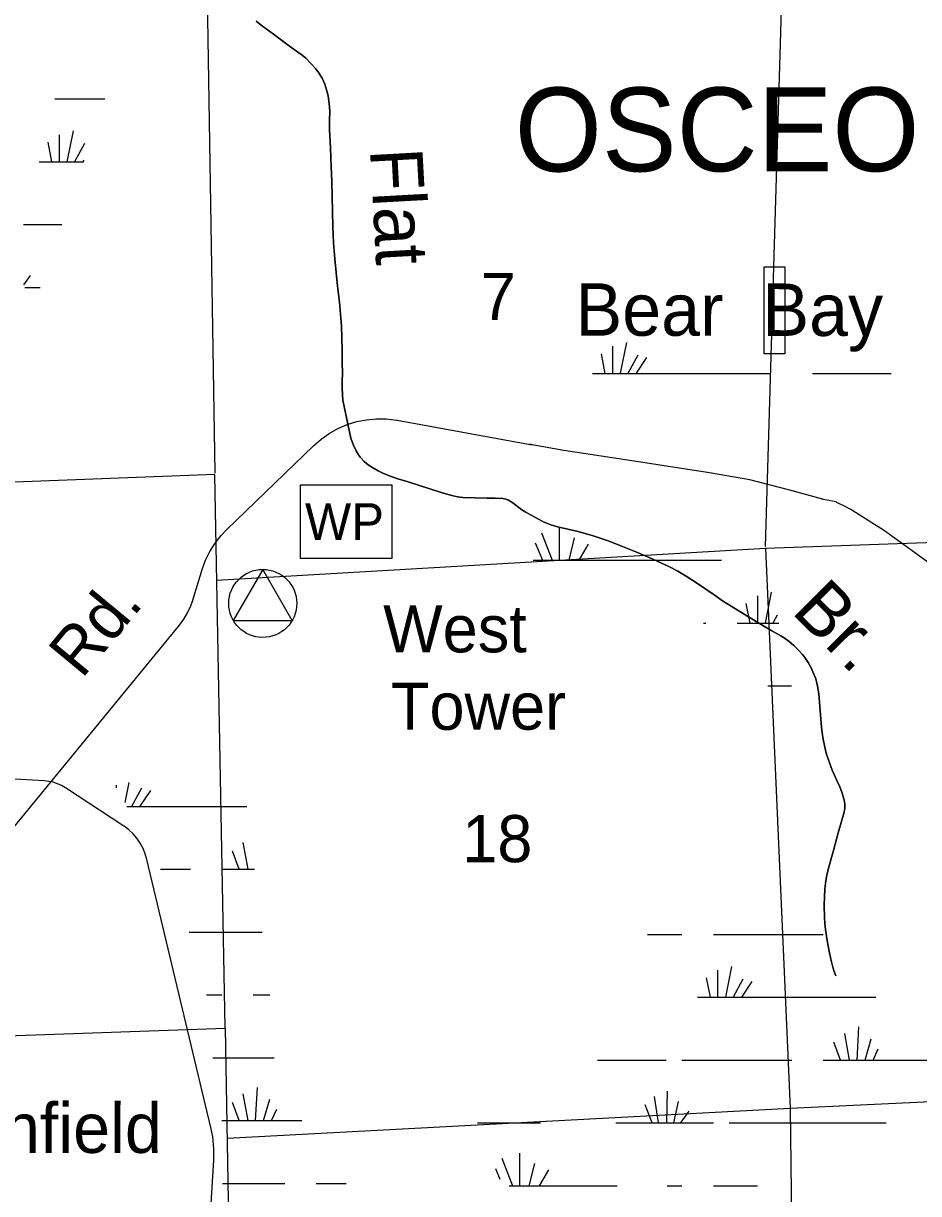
# Model space of a CAD drawing. Extents: x 2480962 to 2688785, y 277103 to 599240.
# Drawn here: x 2579045 to 2587590, y 480188 to 491360 of the extents above; entities that cross this region are included whole.
import ezdxf

# ---------------------------------------------------------------- set-up
doc = ezdxf.new("R2010")
doc.units = 0
for name, color, linetype in [('Communities and Subdivisions Names without Post Office', 7, 'Continuous'), ('Culture', 7, 'Continuous'), ('Culture Text', 7, 'Continuous'), ('Level 31', 7, 'Continuous'), ('Level 42', 7, 'Continuous'), ('Level 44', 7, 'Continuous'), ('Local Roads Improved', 7, 'Continuous'), ('Local Roads Related Text', 7, 'Continuous'), ('Narrow River Creek and Branch and Slough', 7, 'Continuous'), ('Section Lines', 7, 'Continuous'), ('Section Numbers', 7, 'Continuous'), ('Swamps', 7, 'Continuous'), ('Swamps Text', 7, 'Continuous'), ('Township and Range lines', 7, 'Continuous')]:
    doc.layers.add(name, color=color, linetype=linetype)

msp = doc.modelspace()

# ---------------------------------------------------------------- linework, layer by layer
at = {"layer": 'Culture'}
for points in [[(2581689.786, 486953.56), (2582562.815, 486953.56), (2582562.815, 486252.219), (2581689.786, 486252.219)], [(2581048.65, 485660.92), (2581610.84, 485660.592), (2581329.65, 486147.626)]]:
    msp.add_lwpolyline(points, close=True, dxfattribs=at)
msp.add_circle((2581329.651, 485822.627), 325, dxfattribs=at)
at = {"layer": 'Level 31'}
for points in [[(2582169.828, 487400.679), (2582093.778, 487763.712), (2582087.254, 487874.574), (2582087.838, 487945.817), (2582090.158, 488017.117), (2582088.659, 488127.912), (2582086.458, 488238.708), (2582084.425, 488353.498), (2582081.003, 488468.236), (2582076.064, 488544.625), (2582060.827, 488697.491), (2582044.541, 488850.178), (2582031.615, 488981.873), (2582019.004, 489113.615), (2582006.371, 489266.343), (2581998.046, 489419.349), (2581995.429, 489564.44), (2581993.199, 489709.529), (2581988.393, 489851.944), (2581983.159, 489994.341), (2581975.159, 490171.009), (2581966.69, 490347.652), (2581967.278, 490434.732), (2581969.065, 490521.85), (2581964.603, 490595.131), (2581953.442, 490667.734), (2581942.221, 490715.828), (2581922.486, 490779.646), (2581910.425, 490809.814), (2581896.251, 490838.44), (2581862.109, 490892.06), (2581835.495, 490925.921), (2581790.007, 490978.431), (2581741.767, 491026.829), (2581706.508, 491055.64), (2581620.926, 491117.561), (2581535.347, 491179.357), (2581430.834, 491256.419), (2581326.677, 491334.093), (2581267.493, 491382.033)], [(2581267.493, 491382.033), (2581326.677, 491334.093), (2581430.834, 491256.419), (2581535.347, 491179.357), (2581620.926, 491117.561), (2581706.508, 491055.64), (2581741.767, 491026.829), (2581790.007, 490978.431), (2581835.495, 490925.921), (2581862.109, 490892.06), (2581896.251, 490838.44), (2581910.425, 490809.814), (2581922.486, 490779.646), (2581942.221, 490715.828), (2581953.442, 490667.734), (2581964.603, 490595.131), (2581969.065, 490521.85), (2581967.278, 490434.732), (2581966.69, 490347.652), (2581975.159, 490171.009), (2581983.159, 489994.341), (2581988.393, 489851.944), (2581993.199, 489709.529), (2581995.429, 489564.44), (2581998.046, 489419.349), (2582006.371, 489266.343), (2582019.004, 489113.615), (2582031.615, 488981.873), (2582044.541, 488850.178), (2582060.827, 488697.491), (2582076.064, 488544.625), (2582081.003, 488468.236), (2582084.425, 488353.498), (2582086.458, 488238.708), (2582088.659, 488127.912), (2582090.158, 488017.117), (2582087.838, 487945.817), (2582087.254, 487874.574), (2582093.778, 487763.712), (2582169.828, 487400.679)], [(2586799.318, 482266.462), (2586785.407, 482308.443), (2586771.495, 482350.424), (2586760.684, 482387.909), (2586752.1, 482426.008), (2586737.244, 482502.883), (2586718.101, 482605.211), (2586702.111, 482708.1), (2586695.377, 482766.228), (2586691.099, 482824.585), (2586688.996, 482941.528), (2586691.63, 483019.293), (2586696.739, 483097.323), (2586705.206, 483175.245), (2586713.609, 483226.741), (2586729.31, 483294.372), (2586776.659, 483464.083), (2586824.042, 483633.761), (2586851.477, 483731.867), (2586878.892, 483829.972), (2586885.425, 483867.781), (2586885.082, 483906.197), (2586881.712, 483931.999), (2586874.119, 483966.466), (2586860.031, 484012.208), (2586837.86, 484072.032), (2586811.351, 484131.752), (2586783.247, 484189.604), (2586766.541, 484229.131), (2586736.177, 484310.699), (2586708.823, 484393.277), (2586694.166, 484449.541), (2586677.042, 484544.016), (2586664.581, 484639.023), (2586653.743, 484759.423), (2586645.708, 484880.143), (2586638.075, 484960.494), (2586626.338, 485031.665), (2586607.944, 485101.338), (2586591.806, 485147.07), (2586565.258, 485207.285), (2586537.024, 485258.503), (2586504.886, 485306.007), (2586481.359, 485335.833), (2586447.452, 485373.573), (2586397.882, 485420.785), (2586353.325, 485458.499), (2586307.214, 485493.011), (2586274.795, 485513.662), (2586189.306, 485562.206), (2586104.074, 485610.999), (2585951.563, 485702.777), (2585799.788, 485795.756), (2585718.704, 485848.284), (2585639.171, 485903.16), (2585480.699, 486014.006), (2585372.237, 486083.943), (2585293.171, 486129.036), (2585212.326, 486170.612), (2585047.173, 486247.233), (2584890.952, 486315.465), (2584733.335, 486379.742), (2584626.844, 486419.439), (2584483.965, 486466.478), (2584339.992, 486509.501), (2584242.415, 486532.967), (2584144.256, 486554.488), (2584079.995, 486573.637), (2584016.52, 486599.744), (2583955.186, 486630.397), (2583834.876, 486696.081), (2583804.21, 486715.145), (2583774.764, 486737.522), (2583716.599, 486783.684), (2583676.003, 486808.651), (2583651.35, 486818.509), (2583621.365, 486824.346), (2583547.375, 486826.731), (2583473.361, 486827.079), (2583357.044, 486829.597), (2583240.746, 486833.633), (2583188.05, 486839.856), (2583136.114, 486851.595), (2583033.84, 486882.85), (2582924.877, 486917.927), (2582816.015, 486952.989), (2582717.821, 486983.076), (2582619.498, 487012.939), (2582547.05, 487037.23), (2582476.452, 487065.729), (2582430.484, 487087.926), (2582370.641, 487122.53), (2582337.223, 487145.3), (2582297.97, 487178.094), (2582264.09, 487215.186), (2582244.361, 487241.935), (2582221.463, 487279.68), (2582196.701, 487332.873), (2582183.265, 487366.776), (2582169.828, 487400.679)]]:
    msp.add_lwpolyline(points, dxfattribs=at)
msp.add_lwpolyline([(2586115.671, 489035.567), (2586313.21, 489035.567), (2586313.21, 488205.447), (2586115.671, 488205.447)], close=True, dxfattribs=at)
at = {"layer": 'Local Roads Improved'}
for p, q in [((2582612.753, 487570.635), (2583901.131, 487335.123)), ((2580984.158, 486524.95), (2581814.138, 487328.62)), ((2583894.153, 487339.062), (2583879.103, 487341.895)), ((2586803.849, 486791.401), (2586663.605, 486817.797)), ((2587882.19, 486069.063), (2587263.417, 486515.256)), ((2580658.729, 485845.313), (2580752.426, 486147.789)), ((2576859.039, 481132.754), (2580534.323, 485614.108)), ((2579242.909, 484128.546), (2577841.61, 484210.255)), ((2579994.609, 483703.836), (2579447.201, 484061.228)), ((2580834.667, 480817.797), (2580224.073, 483377.798)), ((2580728.347, 478250.507), (2580861.959, 480506.657))]:
    msp.add_line(p, q, dxfattribs=at)
for points in [[(2581814.138, 487328.62), (2581886.118, 487391.362), (2581964.262, 487446.235), (2582047.713, 487492.64), (2582135.557, 487530.068), (2582226.833, 487558.108), (2582320.54, 487576.454), (2582415.651, 487584.904), (2582511.124, 487583.367), (2582605.913, 487571.858), (2582612.753, 487570.635)], [(2586684.681, 486813.83), (2586360.882, 486903.393), (2585980.539, 487003.155), (2585593.961, 487068.624), (2584873.804, 487180.856), (2584203.527, 487283.736), (2583901.131, 487335.123)], [(2587263.417, 486515.256), (2586989.38, 486691.435), (2586943.8, 486719.179), (2586890.294, 486746.923), (2586808.253, 486786.484), (2586803.849, 486791.401)], [(2580752.426, 486147.789), (2580784.707, 486235.473), (2580825.978, 486319.303), (2580875.784, 486398.36), (2580933.582, 486471.778), (2580984.158, 486524.95)], [(2580534.323, 485614.108), (2580576.737, 485671.729), (2580612.895, 485733.468), (2580642.403, 485798.648), (2580658.729, 485845.313)], [(2579447.201, 484061.228), (2579409.342, 484083.208), (2579369.393, 484101.111), (2579327.793, 484114.74), (2579284.995, 484123.946), (2579242.909, 484128.546)], [(2580224.073, 483377.798), (2580208.141, 483431.877), (2580186.644, 483483.995), (2580159.816, 483533.58), (2580127.952, 483580.089), (2580091.401, 483623.014), (2580050.564, 483661.882), (2580005.888, 483696.268), (2579994.609, 483703.836)], [(2580861.959, 480506.657), (2580862.719, 480618.524), (2580851.781, 480729.858), (2580834.667, 480817.797)]]:
    msp.add_lwpolyline(points, dxfattribs=at)
at = {"layer": 'Narrow River Creek and Branch and Slough'}
for points in [[(2582169.828, 487400.679), (2582093.778, 487763.712), (2582087.254, 487874.574), (2582087.838, 487945.817), (2582090.158, 488017.117), (2582088.659, 488127.912), (2582086.458, 488238.708), (2582084.425, 488353.498), (2582081.003, 488468.236), (2582076.064, 488544.625), (2582060.827, 488697.491), (2582044.541, 488850.178), (2582031.615, 488981.873), (2582019.004, 489113.615), (2582006.371, 489266.343), (2581998.046, 489419.349), (2581995.429, 489564.44), (2581993.199, 489709.529), (2581988.393, 489851.944), (2581983.159, 489994.341), (2581975.159, 490171.009), (2581966.69, 490347.652), (2581967.278, 490434.732), (2581969.065, 490521.85), (2581964.603, 490595.131), (2581953.442, 490667.734), (2581942.221, 490715.828), (2581922.486, 490779.646), (2581910.425, 490809.814), (2581896.251, 490838.44), (2581862.109, 490892.06), (2581835.495, 490925.921), (2581790.007, 490978.431), (2581741.767, 491026.829), (2581706.508, 491055.64), (2581620.926, 491117.561), (2581535.347, 491179.357), (2581430.834, 491256.419), (2581326.677, 491334.093), (2581267.493, 491382.033)], [(2582169.828, 487400.679), (2582183.265, 487366.776), (2582196.701, 487332.873), (2582221.463, 487279.68), (2582244.361, 487241.935), (2582264.09, 487215.186), (2582297.97, 487178.094), (2582337.223, 487145.3), (2582370.641, 487122.53), (2582430.484, 487087.926), (2582476.452, 487065.729), (2582547.05, 487037.23), (2582619.498, 487012.939), (2582717.821, 486983.076), (2582816.015, 486952.989), (2582924.877, 486917.927), (2583033.84, 486882.85), (2583136.114, 486851.595), (2583188.05, 486839.856), (2583240.746, 486833.633), (2583357.044, 486829.597), (2583473.361, 486827.079), (2583547.375, 486826.731), (2583621.365, 486824.346), (2583651.35, 486818.509), (2583676.003, 486808.651), (2583716.599, 486783.684), (2583774.764, 486737.522), (2583804.21, 486715.145), (2583834.876, 486696.081), (2583955.186, 486630.397), (2584016.52, 486599.744), (2584079.995, 486573.637), (2584144.256, 486554.488), (2584242.415, 486532.967), (2584339.992, 486509.501), (2584483.965, 486466.478), (2584626.844, 486419.439), (2584733.335, 486379.742), (2584890.952, 486315.465), (2585047.173, 486247.233), (2585212.326, 486170.612), (2585293.171, 486129.036), (2585372.237, 486083.943), (2585480.699, 486014.006), (2585639.171, 485903.16), (2585718.704, 485848.284), (2585799.788, 485795.756), (2585951.563, 485702.777), (2586104.074, 485610.999), (2586189.306, 485562.206), (2586274.795, 485513.662), (2586307.214, 485493.011), (2586353.325, 485458.499), (2586397.882, 485420.785), (2586447.452, 485373.573), (2586481.359, 485335.833), (2586504.886, 485306.007), (2586537.024, 485258.503), (2586565.258, 485207.285), (2586591.806, 485147.07), (2586607.944, 485101.338), (2586626.338, 485031.665), (2586638.075, 484960.494), (2586645.708, 484880.143), (2586653.743, 484759.423), (2586664.581, 484639.023), (2586677.042, 484544.016), (2586694.166, 484449.541), (2586708.823, 484393.277), (2586736.177, 484310.699), (2586766.541, 484229.131), (2586783.247, 484189.604), (2586811.351, 484131.752), (2586837.86, 484072.032), (2586860.031, 484012.208), (2586874.119, 483966.466), (2586881.712, 483931.999), (2586885.082, 483906.197), (2586885.425, 483867.781), (2586878.892, 483829.972), (2586851.477, 483731.867), (2586824.042, 483633.761), (2586776.659, 483464.083), (2586729.31, 483294.372), (2586713.609, 483226.741), (2586705.206, 483175.245), (2586696.739, 483097.323), (2586691.63, 483019.293), (2586688.996, 482941.528), (2586691.099, 482824.585), (2586695.377, 482766.228), (2586702.111, 482708.1), (2586718.101, 482605.211), (2586737.244, 482502.883), (2586752.1, 482426.008), (2586760.684, 482387.909), (2586771.495, 482350.424), (2586785.407, 482308.443), (2586799.318, 482266.462)], [(2586799.318, 482266.462), (2586785.407, 482308.443), (2586771.495, 482350.424), (2586760.684, 482387.909), (2586752.1, 482426.008), (2586737.244, 482502.883), (2586718.101, 482605.211), (2586702.111, 482708.1), (2586695.377, 482766.228), (2586691.099, 482824.585), (2586688.996, 482941.528), (2586691.63, 483019.293), (2586696.739, 483097.323), (2586705.206, 483175.245), (2586713.609, 483226.741), (2586729.31, 483294.372), (2586776.659, 483464.083), (2586824.042, 483633.761), (2586851.477, 483731.867), (2586878.892, 483829.972), (2586885.425, 483867.781), (2586885.082, 483906.197), (2586881.712, 483931.999), (2586874.119, 483966.466), (2586860.031, 484012.208), (2586837.86, 484072.032), (2586811.351, 484131.752), (2586783.247, 484189.604), (2586766.541, 484229.131), (2586736.177, 484310.699), (2586708.823, 484393.277), (2586694.166, 484449.541), (2586677.042, 484544.016), (2586664.581, 484639.023), (2586653.743, 484759.423), (2586645.708, 484880.143), (2586638.075, 484960.494), (2586626.338, 485031.665), (2586607.944, 485101.338), (2586591.806, 485147.07), (2586565.258, 485207.285), (2586537.024, 485258.503), (2586504.886, 485306.007), (2586481.359, 485335.833), (2586447.452, 485373.573), (2586397.882, 485420.785), (2586353.325, 485458.499), (2586307.214, 485493.011), (2586274.795, 485513.662), (2586189.306, 485562.206), (2586104.074, 485610.999), (2585951.563, 485702.777), (2585799.788, 485795.756), (2585718.704, 485848.284), (2585639.171, 485903.16), (2585480.699, 486014.006), (2585372.237, 486083.943), (2585293.171, 486129.036), (2585212.326, 486170.612), (2585047.173, 486247.233), (2584890.952, 486315.465), (2584733.335, 486379.742), (2584626.844, 486419.439), (2584483.965, 486466.478), (2584339.992, 486509.501), (2584242.415, 486532.967), (2584144.256, 486554.488), (2584079.995, 486573.637), (2584016.52, 486599.744), (2583955.186, 486630.397), (2583834.876, 486696.081), (2583804.21, 486715.145), (2583774.764, 486737.522), (2583716.599, 486783.684), (2583676.003, 486808.651), (2583651.35, 486818.509), (2583621.365, 486824.346), (2583547.375, 486826.731), (2583473.361, 486827.079), (2583357.044, 486829.597), (2583240.746, 486833.633), (2583188.05, 486839.856), (2583136.114, 486851.595), (2583033.84, 486882.85), (2582924.877, 486917.927), (2582816.015, 486952.989), (2582717.821, 486983.076), (2582619.498, 487012.939), (2582547.05, 487037.23), (2582476.452, 487065.729), (2582430.484, 487087.926), (2582370.641, 487122.53), (2582337.223, 487145.3), (2582297.97, 487178.094), (2582264.09, 487215.186), (2582244.361, 487241.935), (2582221.463, 487279.68), (2582196.701, 487332.873), (2582183.265, 487366.776), (2582169.828, 487400.679)]]:
    msp.add_lwpolyline(points, dxfattribs=at)
at = {"layer": 'Section Lines'}
for p, q in [((2586281.142, 491601.905), (2586124.469, 486366.049)), ((2580871.562, 487053.032), (2575602.643, 486849.702)), ((2591487.493, 486538.84), (2586128.344, 486346.264)), ((2586128.344, 486346.264), (2580891.548, 486041.449)), ((2586128.344, 486346.264), (2586362.962, 481005.149)), ((2575602.135, 481582.683), (2580969.366, 481767.568)), ((2586362.962, 481005.149), (2591761.186, 481254.646)), ((2580989.096, 480715.894), (2586362.962, 481005.149)), ((2586362.962, 481005.149), (2586426.563, 475729.218)), ((2583380.954, 480862.617), (2583980.953, 480862.627))]:
    msp.add_line(p, q, dxfattribs=at)
at = {"layer": 'Swamps'}
for p, q in [((2579518.811, 490333.545), (2579459.873, 490038.842)), ((2579277.166, 490224.801), (2579314.378, 490038.757)), ((2579385.906, 490297.297), (2579385.909, 490038.736)), ((2584559.44, 488205.215), (2584596.651, 488019.171)), ((2584668.18, 488277.711), (2584668.183, 488019.15)), ((2584801.084, 488313.959), (2584742.147, 488019.256)), ((2584909.825, 488193.139), (2584815.82, 488018.552)), ((2584994.402, 488168.976), (2584895.084, 488019.995)), ((2584477.238, 488019.147), (2586177.233, 488019.174)), ((2586577.232, 488019.18), (2587327.231, 488019.192)), ((2584158.663, 486546.275), (2584158.666, 486235.272)), ((2583989.512, 486497.943), (2584092.533, 486235.271)), ((2584303.651, 486449.62), (2584250.041, 486235.172)), ((2583929.102, 486401.285), (2583999.915, 486235.269)), ((2584436.556, 486389.211), (2584346.838, 486235.404)), ((2583910.008, 486235.268), (2585260.005, 486235.29)), ((2585260.005, 486235.29), (2585710.004, 486235.297)), ((2586050.953, 485893.865), (2586050.956, 485635.304)), ((2586183.857, 485930.113), (2586124.92, 485635.411)), ((2585942.213, 485821.37), (2585979.424, 485635.325)), ((2580172.3, 484059.198), (2580078.294, 483884.611)), ((2580256.876, 484035.034), (2580157.558, 483886.054)), ((2581190.224, 483285.312), (2581143.969, 483539.693)), ((2581105.151, 483285.4), (2581039.678, 483457.264)), ((2585630.927, 482662.647), (2586680.924, 482662.664)), ((2585671.877, 482321.211), (2585671.88, 482062.65)), ((2585804.781, 482357.459), (2585745.844, 482062.756)), ((2585563.137, 482248.715), (2585600.348, 482062.671)), ((2585913.522, 482236.639), (2585819.516, 482062.052)), ((2585998.098, 482212.476), (2585898.78, 482063.496)), ((2585480.934, 482062.647), (2587180.93, 482062.674)), ((2587002.446, 481462.705), (2587019.682, 481778.779)), ((2586846.373, 481462.842), (2586780.9, 481634.706)), ((2586931.446, 481462.754), (2586885.192, 481717.135)), ((2587079.132, 481462.885), (2587137.364, 481666.704)), ((2587155.728, 481462.808), (2587204.611, 481571.44)), ((2584880.943, 481462.639), (2585180.942, 481462.644)), ((2585330.942, 481462.647), (2586380.939, 481462.663)), ((2581261.253, 480885.272), (2581278.489, 481201.345)), ((2585187.113, 480862.665), (2585192.841, 481166.378)), ((2581105.179, 480885.408), (2581039.707, 481057.273)), ((2581190.253, 480885.321), (2581143.998, 481139.701)), ((2581337.939, 480885.451), (2581396.171, 481089.27)), ((2585108.952, 480862.709), (2585069.558, 481115.943)), ((2585254.212, 480862.457), (2585297.097, 481068.308)), ((2581414.535, 480885.374), (2581463.418, 480994.007)), ((2585046.63, 480863.631), (2584980.559, 481036.424)), ((2585316.408, 480862.15), (2585400.185, 480975.851)), ((2584699.677, 480862.638), (2584880.95, 480862.641)), ((2584880.95, 480862.641), (2585630.948, 480862.653)), ((2585780.948, 480862.656), (2587280.943, 480862.68)), ((2583779.616, 480573.629), (2583779.619, 480262.626)), ((2583924.603, 480476.973), (2583870.994, 480262.526)), ((2584057.509, 480416.565), (2583967.791, 480262.758)), ((2585190.81, 480262.648), (2585330.956, 480262.651))]:
    msp.add_line(p, q, dxfattribs=at)
for points in [[(2579344.956, 490638.733), (2579823.057, 490638.741)], [(2579627.552, 490212.725), (2579533.546, 490038.138)], [(2579194.964, 490038.733), (2579617.526, 490038.739)], [(2579623.105, 490055.024), (2579612.81, 490039.581)], [(2579044.972, 489438.732), (2579411.996, 489438.738)], [(2579048.684, 488863), (2579114.215, 488951.937)], [(2579058.133, 488838.735), (2579206.464, 488838.737)], [(2585535.728, 485635.296), (2585560.011, 485635.297)], [(2585860.01, 485635.301), (2586255.004, 485635.308)], [(2586239.529, 485710.735), (2586198.592, 485634.707)], [(2586151.417, 485035.308), (2586378.108, 485035.312)], [(2579930.655, 484088.638), (2579930.655, 484063.514)], [(2580050.116, 484112.8), (2580012.058, 483922.494)], [(2580033.579, 483885.21), (2581179.03, 483885.228)], [(2580353.274, 483285.217), (2580639.717, 483285.222)], [(2580939.716, 483285.226), (2581251.659, 483285.231)], [(2580626.549, 482685.223), (2581324.095, 482685.235)], [(2585001.902, 482662.637), (2585330.928, 482662.642)], [(2580792.218, 482085.228), (2580939.73, 482085.231)], [(2581239.73, 482085.235), (2581396.531, 482085.238)], [(2580852.288, 481485.231), (2581439.736, 481485.241)], [(2584525.771, 481462.634), (2584880.943, 481462.639)], [(2586680.938, 481462.668), (2587704.801, 481462.685)], [(2580939.745, 480885.235), (2581704.31, 480885.247)], [(2583610.465, 480525.297), (2583713.486, 480262.625)], [(2583550.055, 480428.638), (2583593.744, 480326.213)], [(2580946.716, 480285.237), (2581539.75, 480285.246)], [(2581839.75, 480285.251), (2582125.19, 480285.256)], [(2583682.331, 480262.624), (2584714.129, 480262.641)], [(2585630.955, 480262.656), (2586052.904, 480262.662)]]:
    msp.add_lwpolyline(points, dxfattribs=at)
at = {"layer": 'Township and Range lines'}
for p, q in [((2580786.911, 492353.001), (2580871.377, 487065.061)), ((2580867.717, 487051.774), (2580969.293, 481769.682)), ((2580969.366, 481767.568), (2581068.249, 476496.757))]:
    msp.add_line(p, q, dxfattribs=at)

# ---------------------------------------------------------------- texts
at = {"layer": 'Communities and Subdivisions Names without Post Office'}
msp.add_text('Greenfield', height=475, rotation=359.9502333, dxfattribs=at).set_placement((2577436.564, 480578.769))
at = {"layer": 'Culture'}
msp.add_text('WP', height=350, dxfattribs=at).set_placement((2581732.681, 486429.501))
at = {"layer": 'Culture Text'}
for s, p in [('West', (2582479.38, 485354.537)), ('Tower', (2582553.797, 484615.692))]:
    msp.add_text(s, height=450, rotation=0.0515222, dxfattribs=at).set_placement(p)
at = {"layer": 'Level 42'}
for s, rotation, p in [('Flat', 273.1513861, (2582352.681, 490157.431)), ('Br.', 314.85945, (2586366.548, 485738.874))]:
    msp.add_text(s, height=500, rotation=rotation, dxfattribs=at).set_placement(p)
at = {"layer": 'Level 44'}
msp.add_text('OSCEOLA', height=800, rotation=0.0288417, dxfattribs=at).set_placement((2583735.163, 489947.027))
at = {"layer": 'Local Roads Related Text'}
msp.add_text('Rd.', height=450, rotation=50.3565222, dxfattribs=at).set_placement((2579602.373, 485094.591))
at = {"layer": 'Section Numbers'}
for s, rotation, p in [('7', 359.9794111, (2583410.06, 488526.966)), ('18', 359.9794194, (2583234.19, 483352.216))]:
    msp.add_text(s, height=450, rotation=rotation, dxfattribs=at).set_placement(p)
at = {"layer": 'Swamps Text'}
msp.add_text('Bear  Bay', height=500, rotation=359.9502222, dxfattribs=at).set_placement((2584315.056, 488378.723))

doc.saveas('drawing.dxf')
